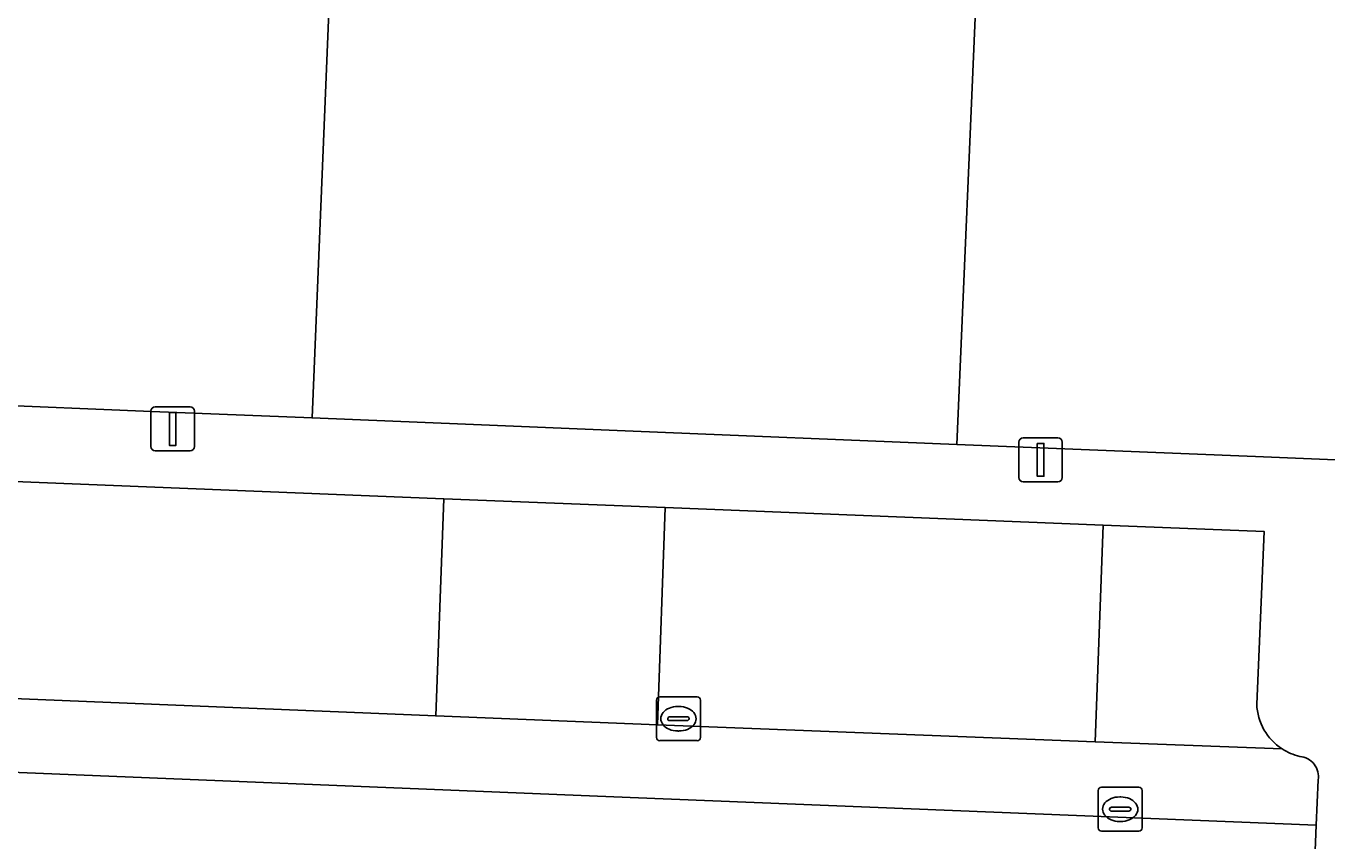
# Model space of a CAD drawing. Extents: x 160732 to 162107, y 387428 to 388479.
# Drawn here: x 161712.38 to 161742.01, y 387681.88 to 387700.44 of the extents above; entities that cross this region are included whole.
import ezdxf

# ---------------------------------------------------------------- set-up
doc = ezdxf.new("R2010")
doc.units = 0
for name, color, linetype in [('IMGEO_Kolk', 7, 'Continuous'), ('IMGEO_Lichtmast', 7, 'Continuous'), ('IMGEO_Pand', 7, 'Continuous'), ('IMGEO_Parkeervlak_open', 7, 'Continuous'), ('IMGEO_Rijbaan_lokaal_gesloten', 7, 'Continuous'), ('IMGEO_Rijbaan_lokaal_open', 7, 'Continuous'), ('IMGEO_Rioolput', 7, 'Continuous'), ('IMGEO_Voetpad_open', 7, 'Continuous')]:
    doc.layers.add(name, color=color, linetype=linetype)

msp = doc.modelspace()

# ---------------------------------------------------------------- linework, layer by layer
at = {"layer": 'IMGEO_Kolk'}
for p, q in [((161726.734, 387684.238), (161726.734, 387685.09)), ((161726.809, 387685.164), (161727.661, 387685.164)), ((161727.735, 387685.09), (161727.735, 387684.238)), ((161727.222, 387684.944), (161727.247, 387684.944)), ((161726.993, 387684.658), (161726.993, 387684.67)), ((161727.431, 387684.621), (161727.033, 387684.621)), ((161727.036, 387684.707), (161727.434, 387684.707)), ((161727.477, 387684.67), (161727.477, 387684.658)), ((161727.661, 387684.164), (161726.809, 387684.164)), ((161727.245, 387684.384), (161727.22, 387684.384))]:
    msp.add_line(p, q, dxfattribs=at)
for points in [[(161726.734, 387684.238), (161726.734, 387685.09)], [(161726.809, 387685.164), (161727.661, 387685.164)], [(161727.735, 387685.09), (161727.735, 387684.238)], [(161727.661, 387684.164), (161726.809, 387684.164)]]:
    msp.add_lwpolyline(points, dxfattribs=at)
for centre, radius, start, end in [((161726.811, 387685.088), 0.0765, 91.552, 178.448), ((161726.811, 387685.088), 0.0765, 91.552, 178.448), ((161727.659, 387685.088), 0.0765, 1.552, 88.448), ((161727.659, 387685.088), 0.0765, 1.552, 88.448), ((161727.033, 387684.667), 0.0403, 85.8775, 175.7526), ((161727.03, 387684.657), 0.0366, 178.938, 274.7102), ((161727.434, 387684.664), 0.043, 264.8664, 352.4533), ((161727.438, 387684.669), 0.0386, 1.7309, 96.639), ((161726.811, 387684.24), 0.0765, 181.552, 268.448), ((161726.811, 387684.24), 0.0765, 181.552, 268.448), ((161727.659, 387684.24), 0.0765, 271.552, 358.448), ((161727.659, 387684.24), 0.0765, 271.552, 358.448)]:
    msp.add_arc(centre, radius, start, end, dxfattribs=at)
for centre, major_axis, ratio, start_param, end_param in [((161727.221, 387684.664), (-0.387, 0.002), 0.722429, 4.712389, 7.853982), ((161727.246, 387684.664), (-0.39, 0.002), 0.717154, 1.570796, 4.712389)]:
    msp.add_ellipse(centre, major_axis=major_axis, ratio=ratio, start_param=start_param, end_param=end_param, dxfattribs=at)
at = {"layer": 'IMGEO_Lichtmast'}
for p, q in [((161715.222, 387690.867), (161715.222, 387691.667)), ((161715.222, 387691.667), (161715.222, 387690.867)), ((161715.322, 387691.767), (161716.112, 387691.767)), ((161716.112, 387691.767), (161715.322, 387691.767)), ((161716.212, 387691.667), (161716.212, 387690.867)), ((161716.212, 387690.867), (161716.212, 387691.667)), ((161734.989, 387690.161), (161734.989, 387690.961)), ((161734.989, 387690.961), (161734.989, 387690.161)), ((161735.089, 387691.061), (161735.879, 387691.061)), ((161735.879, 387691.061), (161735.089, 387691.061)), ((161735.979, 387690.961), (161735.979, 387690.161)), ((161735.979, 387690.161), (161735.979, 387690.961)), ((161716.112, 387690.767), (161715.322, 387690.767)), ((161715.322, 387690.767), (161716.112, 387690.767)), ((161735.879, 387690.061), (161735.089, 387690.061)), ((161735.089, 387690.061), (161735.879, 387690.061))]:
    msp.add_line(p, q, dxfattribs=at)
for points in [[(161715.642, 387691.642), (161715.792, 387691.642), (161715.792, 387690.892), (161715.642, 387690.892), (161715.642, 387691.642)], [(161735.409, 387690.936), (161735.559, 387690.936), (161735.559, 387690.186), (161735.409, 387690.186), (161735.409, 387690.936)]]:
    msp.add_lwpolyline(points, dxfattribs=at)
for centre, start, end in [((161715.322, 387691.667), 90, 180), ((161715.322, 387691.667), 90, 180), ((161716.112, 387691.667), 0, 90), ((161716.112, 387691.667), 360, 90), ((161735.089, 387690.961), 90, 180), ((161735.089, 387690.961), 90, 180), ((161735.879, 387690.961), 0, 90), ((161735.879, 387690.961), 360, 90), ((161715.322, 387690.867), 180, 270), ((161715.322, 387690.867), 180, 270), ((161716.112, 387690.867), 270, 0), ((161716.112, 387690.867), 270, 0), ((161735.089, 387690.161), 180, 270), ((161735.089, 387690.161), 180, 270), ((161735.879, 387690.161), 270, 0), ((161735.879, 387690.161), 270, 0)]:
    msp.add_arc(centre, 0.1, start, end, dxfattribs=at)
at = {"layer": 'IMGEO_Pand'}
for points in [[(161719.742, 387712.244), (161720.544, 387731.818), (161720.266, 387731.83), (161720.25, 387731.435), (161714.741, 387731.66), (161713.26, 387731.721), (161705.856, 387732.024), (161705.874, 387732.458), (161705.376, 387732.479), (161704.128, 387701.983), (161703.725, 387692.136), (161707.354, 387691.988), (161711.239, 387691.829), (161715.234, 387691.665), (161718.894, 387691.515)], [(161735.29, 387730.873), (161725.95, 387731.255), (161724.294, 387731.323), (161720.807, 387731.466), (161720.821, 387731.807), (161720.544, 387731.818), (161719.742, 387712.244), (161718.894, 387691.515), (161722.383, 387691.372), (161726.208, 387691.216), (161733.58, 387690.914)], [(161756.708, 387711.067), (161756.825, 387713.914), (161757.482, 387729.98), (161752.449, 387730.186), (161752.465, 387730.579), (161751.9, 387730.602), (161751.883, 387730.186), (161739.148, 387730.707), (161737.649, 387730.768), (161737.665, 387731.167), (161737.09, 387731.19), (161737.075, 387730.8), (161736.996, 387730.803), (161735.634, 387730.859), (161735.29, 387730.873), (161733.58, 387690.914), (161740.382, 387690.636), (161743.842, 387690.494), (161754.835, 387690.043), (161755.846, 387690.002), (161756.491, 387705.761), (161756.571, 387707.722), (161756.695, 387710.756)]]:
    msp.add_lwpolyline(points, close=True, dxfattribs=at)
at = {"layer": 'IMGEO_Parkeervlak_open'}
for points in [[(161721.89, 387689.675), (161711.927, 387690.073), (161711.709, 387685.136), (161721.708, 387684.729)], [(161736.906, 387689.076), (161726.935, 387689.474), (161726.756, 387684.523), (161736.73, 387684.14)]]:
    msp.add_lwpolyline(points, close=True, dxfattribs=at)
at = {"layer": 'IMGEO_Rijbaan_lokaal_gesloten'}
for points in [[(161726.139, 387682.869), (161694.959, 387684.148), (161694.847, 387681.529), (161731.772, 387680.042)], [(161731.347, 387665.802), (161694.801, 387667.29), (161694.663, 387664.744), (161740.97, 387662.897), (161741.635, 387679.13), (161741.763, 387682.241), (161726.139, 387682.869)]]:
    msp.add_lwpolyline(points, dxfattribs=at)
at = {"layer": 'IMGEO_Rijbaan_lokaal_open'}
for points in [[(161726.756, 387684.523), (161721.708, 387684.729), (161711.709, 387685.136), (161706.249, 387685.358), (161700.974, 387685.572), (161695.503, 387685.795), (161695.044, 387685.814), (161694.959, 387684.148), (161726.139, 387682.869), (161741.763, 387682.241), (161741.805, 387683.269)], [(161740.984, 387683.977), (161736.73, 387684.14), (161726.756, 387684.523)]]:
    msp.add_lwpolyline(points, dxfattribs=at)
for centre, radius, start, end in [((161741.661, 387685.008), 1.233, 236.6859, 257.191), ((161741.349, 387683.344), 0.462, 350.6191, 85.1457)]:
    msp.add_arc(centre, radius, start, end, dxfattribs=at)
at = {"layer": 'IMGEO_Rioolput'}
for p, q in [((161736.797, 387682.177), (161736.797, 387683.029)), ((161736.872, 387683.103), (161737.724, 387683.103)), ((161737.798, 387683.029), (161737.798, 387682.177)), ((161737.099, 387682.646), (161737.497, 387682.646)), ((161737.285, 387682.883), (161737.31, 387682.883)), ((161737.056, 387682.597), (161737.056, 387682.609)), ((161737.494, 387682.56), (161737.096, 387682.56)), ((161737.54, 387682.609), (161737.54, 387682.597)), ((161737.724, 387682.103), (161736.872, 387682.103)), ((161737.308, 387682.323), (161737.283, 387682.323))]:
    msp.add_line(p, q, dxfattribs=at)
for points in [[(161736.797, 387682.177), (161736.797, 387683.029)], [(161736.872, 387683.103), (161737.724, 387683.103)], [(161737.798, 387683.029), (161737.798, 387682.177)], [(161737.724, 387682.103), (161736.872, 387682.103)]]:
    msp.add_lwpolyline(points, dxfattribs=at)
for centre, radius, start, end in [((161736.874, 387683.027), 0.0765, 91.552, 178.448), ((161736.874, 387683.027), 0.0765, 91.552, 178.448), ((161737.722, 387683.027), 0.0765, 1.552, 88.448), ((161737.722, 387683.027), 0.0765, 1.552, 88.448), ((161737.096, 387682.606), 0.0403, 85.8775, 175.7526), ((161737.501, 387682.608), 0.0386, 1.7309, 96.639), ((161737.093, 387682.596), 0.0366, 178.938, 274.7102), ((161737.497, 387682.603), 0.043, 264.8664, 352.4533), ((161736.874, 387682.179), 0.0765, 181.552, 268.448), ((161736.874, 387682.179), 0.0765, 181.552, 268.448), ((161737.722, 387682.179), 0.0765, 271.552, 358.448), ((161737.722, 387682.179), 0.0765, 271.552, 358.448)]:
    msp.add_arc(centre, radius, start, end, dxfattribs=at)
for centre, major_axis, ratio, start_param, end_param in [((161737.284, 387682.603), (-0.387, 0.002), 0.722429, 4.712389, 7.853982), ((161737.309, 387682.603), (-0.39, 0.002), 0.717154, 1.570796, 4.712389)]:
    msp.add_ellipse(centre, major_axis=major_axis, ratio=ratio, start_param=start_param, end_param=end_param, dxfattribs=at)
at = {"layer": 'IMGEO_Voetpad_open'}
for points in [[(161620.755, 387693.71), (161627.677, 387693.434), (161635.16, 387693.135), (161640.534, 387692.921), (161652.616, 387692.439), (161659.694, 387692.156), (161662.19, 387692.057), (161668.72, 387691.796), (161678.273, 387691.415), (161683.101, 387691.223), (161686.041, 387691.105), (161695.717, 387690.719), (161701.212, 387690.5), (161706.457, 387690.291), (161711.927, 387690.073), (161721.89, 387689.675), (161726.935, 387689.474), (161736.906, 387689.076), (161740.574, 387688.93), (161740.407, 387684.993)], [(161743.842, 387690.494), (161740.382, 387690.636), (161733.58, 387690.914), (161726.208, 387691.216), (161722.383, 387691.372), (161718.894, 387691.515), (161715.234, 387691.665), (161711.239, 387691.829), (161707.354, 387691.988), (161703.725, 387692.136), (161700.493, 387692.265), (161700.168, 387692.278), (161696.661, 387692.417), (161696.327, 387692.43), (161682.768, 387692.969)], [(161740.574, 387688.93), (161736.906, 387689.076), (161736.73, 387684.14), (161740.984, 387683.977)], [(161740.407, 387684.993), (161740.574, 387688.93)], [(161741.805, 387683.269), (161741.763, 387682.241), (161741.635, 387679.13), (161740.97, 387662.897), (161740.915, 387661.545)]]:
    msp.add_lwpolyline(points, dxfattribs=at)
msp.add_lwpolyline([(161726.935, 387689.474), (161721.89, 387689.675), (161721.708, 387684.729), (161726.756, 387684.523)], close=True, dxfattribs=at)
for centre, radius, start, end in [((161741.671, 387685.039), 1.265, 182.0914, 237.0942), ((161741.671, 387685.039), 1.265, 182.0914, 237.0942), ((161741.661, 387685.008), 1.233, 236.6859, 257.191), ((161741.349, 387683.344), 0.462, 350.6191, 85.1457)]:
    msp.add_arc(centre, radius, start, end, dxfattribs=at)

doc.saveas('drawing.dxf')
